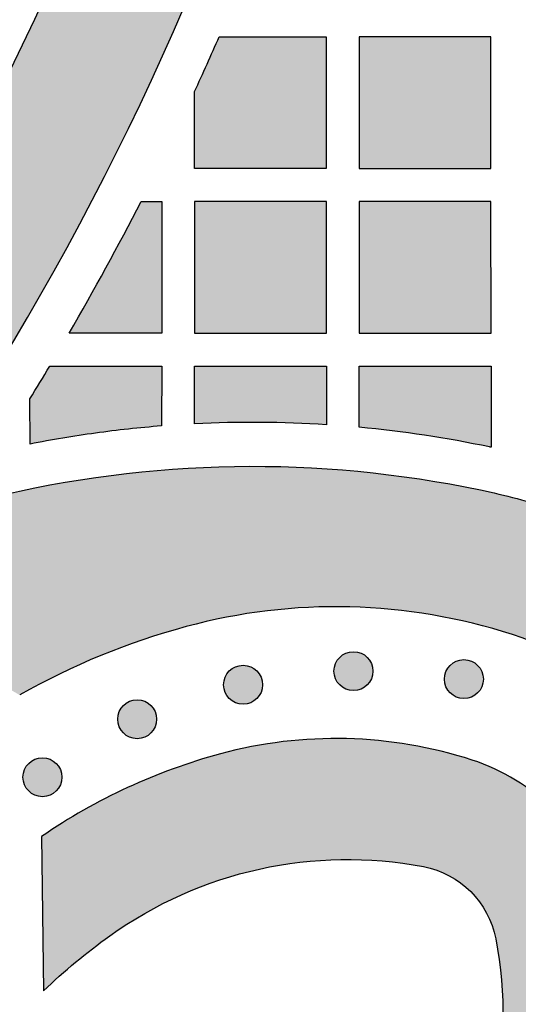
# Model space of a CAD drawing. Header units: millimetres. Extents: x -3873 to -97, y 912 to 4165.
# Tile 192 of 656: x -3103 to -3058, y 1263 to 1352. Entities that reach past the tile are written whole.
import ezdxf

# ---------------------------------------------------------------- set-up
doc = ezdxf.new("R2010")
doc.units = ezdxf.units.MM
doc.layers.add('pattern', color=7, linetype='Continuous', true_color=0x000000)

msp = doc.modelspace()

# ---------------------------------------------------------------- hatches: boundary and pattern name
at = {"layer": 'pattern'}
for points in [[(-3133.117, 1301.433), (-3131.788, 1301.603), (-3130.46, 1301.811), (-3129.135, 1302.057), (-3127.815, 1302.34), (-3126.502, 1302.661), (-3125.196, 1303.02), (-3123.901, 1303.415), (-3122.616, 1303.847), (-3121.344, 1304.316), (-3120.086, 1304.82), (-3118.845, 1305.359), (-3117.62, 1305.932), (-3116.414, 1306.538), (-3115.228, 1307.177), (-3114.063, 1307.847), (-3112.92, 1308.548), (-3110.227, 1312.538), (-3107.6, 1316.587), (-3105.043, 1320.693), (-3102.556, 1324.856), (-3100.142, 1329.072), (-3097.802, 1333.341), (-3095.538, 1337.66), (-3093.351, 1342.027), (-3091.243, 1346.441), (-3089.215, 1350.899), (-3087.269, 1355.398), (-3085.406, 1359.937), (-3083.627, 1364.513), (-3081.933, 1369.125), (-3080.325, 1373.769), (-3078.805, 1378.443), (-3077.372, 1383.144), (-3076.028, 1387.871), (-3074.773, 1392.621), (-3073.608, 1397.391), (-3072.534, 1402.178), (-3071.55, 1406.981), (-3070.656, 1411.796), (-3069.854, 1416.621), (-3069.143, 1421.453), (-3068.524, 1426.29), (-3067.995, 1431.129), (-3067.556, 1435.968), (-3067.209, 1440.804), (-3066.951, 1445.635), (-3066.782, 1450.458), (-3066.703, 1455.271), (-3078.703, 1455.27), (-3078.795, 1450.163), (-3078.991, 1445.043), (-3079.293, 1439.912), (-3079.702, 1434.774), (-3080.219, 1429.633), (-3080.842, 1424.491), (-3081.575, 1419.351), (-3082.415, 1414.218), (-3083.363, 1409.095), (-3084.42, 1403.985), (-3085.585, 1398.891), (-3086.857, 1393.817), (-3088.237, 1388.767), (-3089.723, 1383.743), (-3091.314, 1378.749), (-3093.011, 1373.789), (-3094.811, 1368.865), (-3096.713, 1363.981), (-3098.716, 1359.141), (-3100.819, 1354.346), (-3103.02, 1349.601), (-3105.317, 1344.907), (-3107.708, 1340.269), (-3110.192, 1335.689), (-3112.766, 1331.169), (-3115.428, 1326.713), (-3118.176, 1322.322), (-3121.007, 1317.999), (-3123.92, 1313.747), (-3126.911, 1309.567), (-3129.977, 1305.462)], [(-3087.184, 1345.685), (-3084.945, 1350.671), (-3075.185, 1350.672), (-3075.184, 1338.672), (-3087.184, 1338.671)], [(-3060.185, 1350.673), (-3072.184, 1350.673), (-3072.183, 1338.673), (-3060.184, 1338.674)], [(-3098.617, 1323.671), (-3095.263, 1329.629), (-3092.063, 1335.671), (-3090.183, 1335.671), (-3090.182, 1323.671)], [(-3075.182, 1323.672), (-3075.183, 1335.672), (-3087.183, 1335.671), (-3087.182, 1323.672)], [(-3060.183, 1335.673), (-3072.183, 1335.672), (-3072.182, 1323.673), (-3060.182, 1323.674)], [(-3102.177, 1313.585), (-3102.182, 1317.707), (-3100.384, 1320.67), (-3090.182, 1320.671), (-3090.204, 1315.227), (-3093.214, 1314.946), (-3096.214, 1314.578), (-3099.203, 1314.124)], [(-3075.182, 1315.34), (-3078.179, 1315.489), (-3081.18, 1315.552), (-3084.182, 1315.53), (-3087.181, 1315.423), (-3087.182, 1320.671), (-3075.182, 1320.672)], [(-3060.182, 1313.289), (-3060.322, 1313.319), (-3063.266, 1313.892), (-3066.226, 1314.381), (-3069.199, 1314.785), (-3072.181, 1315.105), (-3072.182, 1320.673), (-3060.182, 1320.674)], [(-3126.696, 1298.494), (-3125.289, 1298.844), (-3123.889, 1299.234), (-3122.497, 1299.665), (-3121.115, 1300.135), (-3119.745, 1300.645), (-3118.388, 1301.194), (-3117.046, 1301.782), (-3115.72, 1302.408), (-3114.413, 1303.071), (-3113.125, 1303.77), (-3111.859, 1304.504), (-3110.616, 1305.274), (-3109.396, 1306.076), (-3108.202, 1306.911), (-3107.035, 1307.777), (-3105.895, 1308.673), (-3103.164, 1309.299), (-3100.41, 1309.85), (-3097.635, 1310.326), (-3094.842, 1310.725), (-3092.035, 1311.047), (-3089.217, 1311.291), (-3086.39, 1311.456), (-3083.559, 1311.541), (-3080.727, 1311.548), (-3077.897, 1311.476), (-3075.072, 1311.324), (-3072.256, 1311.094), (-3069.452, 1310.786), (-3066.663, 1310.401), (-3063.892, 1309.94), (-3061.142, 1309.404), (-3059.469, 1309.03), (-3057.806, 1308.612), (-3056.155, 1308.149), (-3054.517, 1307.643), (-3053.371, 1307.253), (-3052.229, 1306.829), (-3051.093, 1306.368), (-3049.964, 1305.873), (-3048.844, 1305.341), (-3047.735, 1304.775), (-3046.639, 1304.174), (-3045.556, 1303.538), (-3044.488, 1302.867), (-3043.438, 1302.163), (-3042.407, 1301.426), (-3041.395, 1300.657), (-3040.406, 1299.857), (-3039.439, 1299.026), (-3038.497, 1298.165), (-3037.581, 1297.277), (-3036.693, 1296.361), (-3035.832, 1295.419), (-3035.001, 1294.453), (-3034.2, 1293.463), (-3033.431, 1292.452), (-3032.694, 1291.421), (-3031.99, 1290.371), (-3031.319, 1289.303), (-3030.683, 1288.221), (-3030.081, 1287.124), (-3029.515, 1286.015), (-3028.983, 1284.895), (-3028.487, 1283.767), (-3028.027, 1282.631), (-3027.602, 1281.489), (-3027.213, 1280.342), (-3026.795, 1279.005), (-3026.406, 1277.655), (-3026.045, 1276.291), (-3025.713, 1274.915), (-3025.411, 1273.529), (-3025.139, 1272.132), (-3024.897, 1270.726), (-3024.686, 1269.312), (-3024.506, 1267.89), (-3024.357, 1266.463), (-3024.241, 1265.03), (-3024.156, 1263.593), (-3024.104, 1262.154), (-3024.084, 1260.712), (-3024.096, 1259.269), (-3024.14, 1257.827), (-3024.217, 1256.386), (-3024.326, 1254.948), (-3024.468, 1253.513), (-3024.641, 1252.083), (-3024.846, 1250.658), (-3025.083, 1249.241), (-3025.351, 1247.831), (-3025.65, 1246.429), (-3025.979, 1245.038), (-3026.339, 1243.657), (-3026.727, 1242.288), (-3027.145, 1240.932), (-3027.592, 1239.589), (-3028.066, 1238.261), (-3028.568, 1236.948), (-3029.096, 1235.65), (-3030.383, 1232.954), (-3031.591, 1230.215), (-3032.715, 1227.439), (-3033.756, 1224.629), (-3034.711, 1221.788), (-3035.58, 1218.922), (-3036.36, 1216.033), (-3037.052, 1213.125), (-3037.322, 1214.341), (-3037.616, 1215.553), (-3037.934, 1216.761), (-3038.275, 1217.963), (-3038.639, 1219.16), (-3039.026, 1220.35), (-3039.435, 1221.532), (-3039.868, 1222.707), (-3040.323, 1223.874), (-3040.8, 1225.031), (-3041.298, 1226.179), (-3041.819, 1227.316), (-3042.36, 1228.442), (-3042.923, 1229.557), (-3043.506, 1230.66), (-3044.109, 1231.749), (-3043.129, 1233.547), (-3042.204, 1235.378), (-3041.336, 1237.238), (-3040.527, 1239.125), (-3039.777, 1241.037), (-3039.088, 1242.971), (-3038.46, 1244.923), (-3037.895, 1246.891), (-3037.66, 1247.792), (-3037.441, 1248.699), (-3037.237, 1249.612), (-3037.049, 1250.531), (-3036.878, 1251.455), (-3036.723, 1252.383), (-3036.584, 1253.315), (-3036.462, 1254.252), (-3036.357, 1255.191), (-3036.269, 1256.133), (-3036.198, 1257.078), (-3036.144, 1258.024), (-3036.107, 1258.972), (-3036.087, 1259.921), (-3036.084, 1260.871), (-3036.099, 1261.82), (-3036.131, 1262.77), (-3036.18, 1263.718), (-3036.247, 1264.665), (-3036.33, 1265.61), (-3036.431, 1266.552), (-3036.549, 1267.492), (-3036.683, 1268.429), (-3036.835, 1269.362), (-3037.002, 1270.291), (-3037.187, 1271.216), (-3037.387, 1272.135), (-3037.604, 1273.049), (-3037.837, 1273.958), (-3038.085, 1274.86), (-3038.349, 1275.755), (-3038.628, 1276.643), (-3038.908, 1277.466), (-3039.213, 1278.285), (-3039.543, 1279.1), (-3039.898, 1279.909), (-3040.28, 1280.712), (-3040.686, 1281.508), (-3041.118, 1282.295), (-3041.574, 1283.071), (-3042.055, 1283.837), (-3042.56, 1284.59), (-3043.089, 1285.33), (-3043.641, 1286.055), (-3044.215, 1286.765), (-3044.811, 1287.458), (-3045.428, 1288.134), (-3046.066, 1288.791), (-3046.723, 1289.428), (-3047.399, 1290.045), (-3048.092, 1290.641), (-3048.802, 1291.216), (-3049.527, 1291.767), (-3050.267, 1292.296), (-3051.02, 1292.801), (-3051.786, 1293.282), (-3052.563, 1293.738), (-3053.35, 1294.169), (-3054.145, 1294.576), (-3054.948, 1294.957), (-3055.758, 1295.312), (-3056.573, 1295.642), (-3057.392, 1295.947), (-3058.214, 1296.226), (-3059.103, 1296.505), (-3059.998, 1296.769), (-3060.9, 1297.017), (-3061.809, 1297.25), (-3062.723, 1297.467), (-3063.642, 1297.667), (-3064.567, 1297.851), (-3065.496, 1298.019), (-3066.429, 1298.17), (-3067.366, 1298.304), (-3068.306, 1298.422), (-3069.249, 1298.522), (-3070.194, 1298.606), (-3071.14, 1298.672), (-3072.089, 1298.721), (-3073.038, 1298.753), (-3073.987, 1298.768), (-3074.937, 1298.765), (-3075.886, 1298.745), (-3076.834, 1298.708), (-3077.78, 1298.654), (-3078.725, 1298.582), (-3079.667, 1298.494), (-3080.607, 1298.389), (-3081.543, 1298.267), (-3082.475, 1298.128), (-3083.403, 1297.973), (-3084.327, 1297.801), (-3085.246, 1297.613), (-3086.159, 1297.41), (-3087.066, 1297.19), (-3087.967, 1296.955), (-3089.937, 1296.389), (-3091.891, 1295.76), (-3093.826, 1295.07), (-3095.739, 1294.319), (-3097.628, 1293.508), (-3099.489, 1292.639), (-3101.321, 1291.713), (-3103.12, 1290.731), (-3104.472, 1291.496), (-3105.846, 1292.228), (-3107.243, 1292.924), (-3108.659, 1293.585), (-3110.094, 1294.209), (-3111.547, 1294.796), (-3113.016, 1295.345), (-3114.499, 1295.855), (-3115.995, 1296.326), (-3117.502, 1296.757), (-3119.019, 1297.148), (-3120.545, 1297.498), (-3122.077, 1297.808), (-3123.614, 1298.078), (-3125.154, 1298.306)], [(-3073.968, 1291.648), (-3073.94, 1291.62), (-3073.911, 1291.593), (-3073.881, 1291.566), (-3073.85, 1291.54), (-3073.818, 1291.514), (-3073.786, 1291.489), (-3073.753, 1291.464), (-3073.719, 1291.44), (-3073.684, 1291.417), (-3073.648, 1291.394), (-3073.611, 1291.372), (-3073.574, 1291.351), (-3073.536, 1291.33), (-3073.497, 1291.311), (-3073.458, 1291.292), (-3073.418, 1291.274), (-3073.377, 1291.257), (-3073.336, 1291.241), (-3073.294, 1291.226), (-3073.251, 1291.212), (-3073.208, 1291.199), (-3073.165, 1291.187), (-3073.121, 1291.176), (-3073.077, 1291.166), (-3073.032, 1291.157), (-3072.987, 1291.149), (-3072.942, 1291.143), (-3072.896, 1291.138), (-3072.851, 1291.133), (-3072.805, 1291.13), (-3072.759, 1291.129), (-3072.713, 1291.128), (-3072.667, 1291.129), (-3072.621, 1291.13), (-3072.576, 1291.133), (-3072.53, 1291.138), (-3072.485, 1291.143), (-3072.439, 1291.149), (-3072.394, 1291.157), (-3072.35, 1291.166), (-3072.305, 1291.176), (-3072.261, 1291.187), (-3072.218, 1291.199), (-3072.175, 1291.212), (-3072.133, 1291.226), (-3072.091, 1291.241), (-3072.049, 1291.257), (-3072.009, 1291.274), (-3071.968, 1291.292), (-3071.929, 1291.311), (-3071.89, 1291.331), (-3071.852, 1291.351), (-3071.815, 1291.372), (-3071.778, 1291.394), (-3071.743, 1291.417), (-3071.708, 1291.44), (-3071.674, 1291.465), (-3071.64, 1291.489), (-3071.608, 1291.514), (-3071.576, 1291.54), (-3071.546, 1291.566), (-3071.516, 1291.593), (-3071.487, 1291.62), (-3071.459, 1291.648), (-3071.431, 1291.676), (-3071.404, 1291.705), (-3071.377, 1291.735), (-3071.351, 1291.766), (-3071.325, 1291.797), (-3071.3, 1291.83), (-3071.275, 1291.863), (-3071.251, 1291.897), (-3071.228, 1291.932), (-3071.205, 1291.968), (-3071.183, 1292.004), (-3071.162, 1292.042), (-3071.141, 1292.08), (-3071.122, 1292.118), (-3071.103, 1292.158), (-3071.085, 1292.198), (-3071.068, 1292.239), (-3071.052, 1292.28), (-3071.037, 1292.322), (-3071.023, 1292.364), (-3071.01, 1292.407), (-3070.998, 1292.451), (-3070.987, 1292.495), (-3070.977, 1292.539), (-3070.968, 1292.584), (-3070.96, 1292.629), (-3070.954, 1292.674), (-3070.949, 1292.719), (-3070.944, 1292.765), (-3070.941, 1292.811), (-3070.94, 1292.857), (-3070.939, 1292.903), (-3070.94, 1292.948), (-3070.941, 1292.994), (-3070.944, 1293.04), (-3070.949, 1293.086), (-3070.954, 1293.131), (-3070.96, 1293.176), (-3070.968, 1293.221), (-3070.977, 1293.266), (-3070.987, 1293.31), (-3070.998, 1293.354), (-3071.01, 1293.398), (-3071.023, 1293.441), (-3071.037, 1293.483), (-3071.052, 1293.525), (-3071.068, 1293.566), (-3071.085, 1293.607), (-3071.103, 1293.647), (-3071.122, 1293.687), (-3071.142, 1293.725), (-3071.162, 1293.763), (-3071.183, 1293.801), (-3071.205, 1293.837), (-3071.228, 1293.873), (-3071.251, 1293.908), (-3071.276, 1293.942), (-3071.3, 1293.975), (-3071.325, 1294.008), (-3071.351, 1294.039), (-3071.377, 1294.07), (-3071.404, 1294.1), (-3071.431, 1294.129), (-3071.459, 1294.157), (-3071.487, 1294.185), (-3071.516, 1294.212), (-3071.546, 1294.238), (-3071.577, 1294.265), (-3071.608, 1294.291), (-3071.641, 1294.316), (-3071.674, 1294.34), (-3071.708, 1294.364), (-3071.743, 1294.388), (-3071.779, 1294.411), (-3071.815, 1294.433), (-3071.853, 1294.454), (-3071.891, 1294.474), (-3071.929, 1294.494), (-3071.969, 1294.513), (-3072.009, 1294.531), (-3072.05, 1294.548), (-3072.091, 1294.564), (-3072.133, 1294.579), (-3072.175, 1294.593), (-3072.218, 1294.606), (-3072.262, 1294.618), (-3072.306, 1294.629), (-3072.35, 1294.639), (-3072.395, 1294.648), (-3072.44, 1294.655), (-3072.485, 1294.662), (-3072.53, 1294.667), (-3072.576, 1294.671), (-3072.622, 1294.674), (-3072.668, 1294.676), (-3072.714, 1294.677), (-3072.759, 1294.676), (-3072.805, 1294.674), (-3072.851, 1294.671), (-3072.897, 1294.667), (-3072.942, 1294.662), (-3072.987, 1294.655), (-3073.032, 1294.648), (-3073.077, 1294.639), (-3073.121, 1294.629), (-3073.165, 1294.618), (-3073.209, 1294.606), (-3073.252, 1294.593), (-3073.294, 1294.579), (-3073.336, 1294.564), (-3073.377, 1294.548), (-3073.418, 1294.531), (-3073.458, 1294.513), (-3073.498, 1294.494), (-3073.536, 1294.474), (-3073.574, 1294.454), (-3073.612, 1294.432), (-3073.648, 1294.41), (-3073.684, 1294.388), (-3073.719, 1294.364), (-3073.753, 1294.34), (-3073.786, 1294.316), (-3073.819, 1294.29), (-3073.85, 1294.265), (-3073.881, 1294.238), (-3073.911, 1294.212), (-3073.94, 1294.184), (-3073.968, 1294.157), (-3073.996, 1294.129), (-3074.023, 1294.1), (-3074.049, 1294.07), (-3074.076, 1294.039), (-3074.101, 1294.007), (-3074.127, 1293.975), (-3074.151, 1293.942), (-3074.175, 1293.908), (-3074.199, 1293.873), (-3074.222, 1293.837), (-3074.244, 1293.8), (-3074.265, 1293.763), (-3074.285, 1293.725), (-3074.305, 1293.686), (-3074.324, 1293.647), (-3074.342, 1293.607), (-3074.359, 1293.566), (-3074.375, 1293.525), (-3074.39, 1293.483), (-3074.404, 1293.44), (-3074.417, 1293.397), (-3074.429, 1293.354), (-3074.44, 1293.31), (-3074.45, 1293.266), (-3074.459, 1293.221), (-3074.466, 1293.176), (-3074.473, 1293.131), (-3074.478, 1293.085), (-3074.482, 1293.04), (-3074.485, 1292.994), (-3074.487, 1292.948), (-3074.488, 1292.902), (-3074.487, 1292.856), (-3074.485, 1292.81), (-3074.482, 1292.765), (-3074.478, 1292.719), (-3074.473, 1292.674), (-3074.466, 1292.628), (-3074.459, 1292.583), (-3074.45, 1292.539), (-3074.44, 1292.494), (-3074.429, 1292.45), (-3074.417, 1292.407), (-3074.404, 1292.364), (-3074.39, 1292.322), (-3074.375, 1292.28), (-3074.359, 1292.238), (-3074.342, 1292.198), (-3074.324, 1292.157), (-3074.305, 1292.118), (-3074.285, 1292.079), (-3074.265, 1292.041), (-3074.243, 1292.004), (-3074.221, 1291.968), (-3074.199, 1291.932), (-3074.175, 1291.897), (-3074.151, 1291.863), (-3074.127, 1291.829), (-3074.101, 1291.797), (-3074.076, 1291.765), (-3074.049, 1291.735), (-3074.023, 1291.705), (-3073.995, 1291.676)], [(-3063.906, 1290.921), (-3063.878, 1290.893), (-3063.849, 1290.866), (-3063.819, 1290.839), (-3063.788, 1290.813), (-3063.757, 1290.787), (-3063.724, 1290.762), (-3063.691, 1290.737), (-3063.657, 1290.713), (-3063.622, 1290.69), (-3063.586, 1290.667), (-3063.55, 1290.645), (-3063.512, 1290.624), (-3063.474, 1290.603), (-3063.436, 1290.584), (-3063.396, 1290.565), (-3063.356, 1290.547), (-3063.315, 1290.53), (-3063.274, 1290.514), (-3063.232, 1290.499), (-3063.19, 1290.485), (-3063.147, 1290.472), (-3063.103, 1290.459), (-3063.059, 1290.449), (-3063.015, 1290.439), (-3062.97, 1290.43), (-3062.925, 1290.422), (-3062.88, 1290.416), (-3062.835, 1290.411), (-3062.789, 1290.406), (-3062.743, 1290.403), (-3062.697, 1290.402), (-3062.651, 1290.401), (-3062.605, 1290.402), (-3062.56, 1290.403), (-3062.514, 1290.406), (-3062.468, 1290.411), (-3062.423, 1290.416), (-3062.377, 1290.422), (-3062.332, 1290.43), (-3062.288, 1290.439), (-3062.244, 1290.449), (-3062.2, 1290.46), (-3062.156, 1290.472), (-3062.113, 1290.485), (-3062.071, 1290.499), (-3062.029, 1290.514), (-3061.987, 1290.53), (-3061.947, 1290.547), (-3061.907, 1290.565), (-3061.867, 1290.584), (-3061.828, 1290.604), (-3061.79, 1290.624), (-3061.753, 1290.645), (-3061.717, 1290.667), (-3061.681, 1290.69), (-3061.646, 1290.713), (-3061.612, 1290.738), (-3061.579, 1290.762), (-3061.546, 1290.787), (-3061.515, 1290.813), (-3061.484, 1290.839), (-3061.454, 1290.866), (-3061.425, 1290.893), (-3061.397, 1290.921), (-3061.369, 1290.949), (-3061.342, 1290.978), (-3061.315, 1291.008), (-3061.289, 1291.039), (-3061.263, 1291.07), (-3061.238, 1291.103), (-3061.214, 1291.136), (-3061.19, 1291.17), (-3061.166, 1291.205), (-3061.143, 1291.241), (-3061.121, 1291.277), (-3061.1, 1291.314), (-3061.08, 1291.353), (-3061.06, 1291.391), (-3061.041, 1291.431), (-3061.023, 1291.471), (-3061.006, 1291.511), (-3060.99, 1291.553), (-3060.975, 1291.595), (-3060.961, 1291.637), (-3060.948, 1291.68), (-3060.936, 1291.724), (-3060.925, 1291.768), (-3060.915, 1291.812), (-3060.906, 1291.857), (-3060.899, 1291.902), (-3060.892, 1291.947), (-3060.887, 1291.992), (-3060.883, 1292.038), (-3060.88, 1292.084), (-3060.878, 1292.13), (-3060.877, 1292.175), (-3060.878, 1292.221), (-3060.88, 1292.267), (-3060.883, 1292.313), (-3060.887, 1292.359), (-3060.892, 1292.404), (-3060.899, 1292.449), (-3060.906, 1292.494), (-3060.915, 1292.539), (-3060.925, 1292.583), (-3060.936, 1292.627), (-3060.948, 1292.671), (-3060.961, 1292.714), (-3060.975, 1292.756), (-3060.99, 1292.798), (-3061.006, 1292.839), (-3061.023, 1292.88), (-3061.041, 1292.92), (-3061.06, 1292.96), (-3061.08, 1292.998), (-3061.1, 1293.036), (-3061.121, 1293.074), (-3061.144, 1293.11), (-3061.166, 1293.146), (-3061.19, 1293.181), (-3061.214, 1293.215), (-3061.238, 1293.248), (-3061.264, 1293.281), (-3061.289, 1293.312), (-3061.316, 1293.343), (-3061.342, 1293.373), (-3061.369, 1293.402), (-3061.397, 1293.43), (-3061.425, 1293.458), (-3061.454, 1293.485), (-3061.484, 1293.511), (-3061.515, 1293.538), (-3061.546, 1293.563), (-3061.579, 1293.589), (-3061.612, 1293.613), (-3061.646, 1293.637), (-3061.681, 1293.661), (-3061.717, 1293.684), (-3061.753, 1293.706), (-3061.791, 1293.727), (-3061.829, 1293.747), (-3061.867, 1293.767), (-3061.907, 1293.786), (-3061.947, 1293.804), (-3061.988, 1293.821), (-3062.029, 1293.837), (-3062.071, 1293.852), (-3062.113, 1293.866), (-3062.156, 1293.879), (-3062.2, 1293.891), (-3062.244, 1293.902), (-3062.288, 1293.912), (-3062.333, 1293.921), (-3062.378, 1293.928), (-3062.423, 1293.935), (-3062.468, 1293.94), (-3062.514, 1293.944), (-3062.56, 1293.947), (-3062.606, 1293.949), (-3062.652, 1293.95), (-3062.698, 1293.949), (-3062.744, 1293.947), (-3062.789, 1293.944), (-3062.835, 1293.94), (-3062.88, 1293.935), (-3062.926, 1293.928), (-3062.971, 1293.921), (-3063.015, 1293.912), (-3063.06, 1293.902), (-3063.103, 1293.891), (-3063.147, 1293.879), (-3063.19, 1293.866), (-3063.232, 1293.852), (-3063.274, 1293.837), (-3063.316, 1293.821), (-3063.356, 1293.804), (-3063.396, 1293.786), (-3063.436, 1293.767), (-3063.475, 1293.747), (-3063.513, 1293.727), (-3063.55, 1293.705), (-3063.586, 1293.683), (-3063.622, 1293.661), (-3063.657, 1293.637), (-3063.691, 1293.613), (-3063.724, 1293.589), (-3063.757, 1293.563), (-3063.788, 1293.538), (-3063.819, 1293.511), (-3063.849, 1293.485), (-3063.878, 1293.457), (-3063.906, 1293.43), (-3063.934, 1293.402), (-3063.961, 1293.373), (-3063.988, 1293.343), (-3064.014, 1293.312), (-3064.04, 1293.28), (-3064.065, 1293.248), (-3064.09, 1293.215), (-3064.114, 1293.181), (-3064.137, 1293.146), (-3064.16, 1293.11), (-3064.182, 1293.073), (-3064.203, 1293.036), (-3064.224, 1292.998), (-3064.243, 1292.959), (-3064.262, 1292.92), (-3064.28, 1292.88), (-3064.297, 1292.839), (-3064.313, 1292.798), (-3064.328, 1292.756), (-3064.342, 1292.713), (-3064.355, 1292.67), (-3064.367, 1292.627), (-3064.378, 1292.583), (-3064.388, 1292.539), (-3064.397, 1292.494), (-3064.405, 1292.449), (-3064.411, 1292.404), (-3064.416, 1292.358), (-3064.421, 1292.313), (-3064.423, 1292.267), (-3064.425, 1292.221), (-3064.426, 1292.175), (-3064.425, 1292.129), (-3064.423, 1292.083), (-3064.42, 1292.038), (-3064.416, 1291.992), (-3064.411, 1291.946), (-3064.405, 1291.901), (-3064.397, 1291.856), (-3064.388, 1291.812), (-3064.378, 1291.767), (-3064.367, 1291.723), (-3064.355, 1291.68), (-3064.342, 1291.637), (-3064.328, 1291.595), (-3064.313, 1291.553), (-3064.297, 1291.511), (-3064.28, 1291.47), (-3064.262, 1291.43), (-3064.243, 1291.391), (-3064.223, 1291.352), (-3064.203, 1291.314), (-3064.182, 1291.277), (-3064.16, 1291.24), (-3064.137, 1291.205), (-3064.113, 1291.17), (-3064.089, 1291.136), (-3064.065, 1291.102), (-3064.039, 1291.07), (-3064.014, 1291.038), (-3063.987, 1291.008), (-3063.961, 1290.978), (-3063.934, 1290.949)], [(-3084.021, 1290.408), (-3083.993, 1290.38), (-3083.964, 1290.353), (-3083.934, 1290.326), (-3083.903, 1290.3), (-3083.872, 1290.274), (-3083.839, 1290.249), (-3083.806, 1290.224), (-3083.772, 1290.2), (-3083.737, 1290.177), (-3083.701, 1290.154), (-3083.665, 1290.132), (-3083.628, 1290.111), (-3083.59, 1290.09), (-3083.551, 1290.071), (-3083.511, 1290.052), (-3083.471, 1290.034), (-3083.431, 1290.017), (-3083.389, 1290.001), (-3083.347, 1289.986), (-3083.305, 1289.972), (-3083.262, 1289.959), (-3083.218, 1289.947), (-3083.174, 1289.936), (-3083.13, 1289.926), (-3083.086, 1289.917), (-3083.041, 1289.909), (-3082.995, 1289.903), (-3082.95, 1289.898), (-3082.904, 1289.893), (-3082.858, 1289.89), (-3082.813, 1289.889), (-3082.767, 1289.888), (-3082.721, 1289.889), (-3082.675, 1289.891), (-3082.629, 1289.893), (-3082.583, 1289.898), (-3082.538, 1289.903), (-3082.493, 1289.909), (-3082.448, 1289.917), (-3082.403, 1289.926), (-3082.359, 1289.936), (-3082.315, 1289.947), (-3082.271, 1289.959), (-3082.228, 1289.972), (-3082.186, 1289.986), (-3082.144, 1290.001), (-3082.103, 1290.017), (-3082.062, 1290.034), (-3082.022, 1290.052), (-3081.982, 1290.071), (-3081.944, 1290.091), (-3081.906, 1290.111), (-3081.868, 1290.132), (-3081.832, 1290.154), (-3081.796, 1290.177), (-3081.761, 1290.201), (-3081.727, 1290.225), (-3081.694, 1290.249), (-3081.661, 1290.274), (-3081.63, 1290.3), (-3081.599, 1290.326), (-3081.569, 1290.353), (-3081.54, 1290.38), (-3081.512, 1290.408), (-3081.485, 1290.436), (-3081.457, 1290.465), (-3081.431, 1290.495), (-3081.404, 1290.526), (-3081.379, 1290.557), (-3081.353, 1290.59), (-3081.329, 1290.623), (-3081.305, 1290.657), (-3081.281, 1290.692), (-3081.259, 1290.728), (-3081.237, 1290.764), (-3081.215, 1290.802), (-3081.195, 1290.84), (-3081.175, 1290.878), (-3081.156, 1290.918), (-3081.138, 1290.958), (-3081.121, 1290.999), (-3081.105, 1291.04), (-3081.09, 1291.082), (-3081.076, 1291.124), (-3081.063, 1291.167), (-3081.051, 1291.211), (-3081.04, 1291.255), (-3081.03, 1291.299), (-3081.021, 1291.344), (-3081.014, 1291.389), (-3081.007, 1291.434), (-3081.002, 1291.479), (-3080.998, 1291.525), (-3080.995, 1291.571), (-3080.993, 1291.617), (-3080.992, 1291.663), (-3080.993, 1291.708), (-3080.995, 1291.754), (-3080.998, 1291.8), (-3081.002, 1291.846), (-3081.007, 1291.891), (-3081.014, 1291.937), (-3081.021, 1291.981), (-3081.03, 1292.026), (-3081.04, 1292.07), (-3081.051, 1292.114), (-3081.063, 1292.158), (-3081.076, 1292.201), (-3081.09, 1292.243), (-3081.105, 1292.285), (-3081.121, 1292.327), (-3081.138, 1292.367), (-3081.156, 1292.407), (-3081.175, 1292.447), (-3081.195, 1292.486), (-3081.215, 1292.524), (-3081.237, 1292.561), (-3081.259, 1292.597), (-3081.281, 1292.633), (-3081.305, 1292.668), (-3081.329, 1292.702), (-3081.354, 1292.735), (-3081.379, 1292.768), (-3081.405, 1292.799), (-3081.431, 1292.83), (-3081.458, 1292.86), (-3081.485, 1292.889), (-3081.512, 1292.917), (-3081.54, 1292.945), (-3081.569, 1292.972), (-3081.599, 1292.999), (-3081.63, 1293.025), (-3081.662, 1293.051), (-3081.694, 1293.076), (-3081.727, 1293.1), (-3081.762, 1293.124), (-3081.796, 1293.148), (-3081.832, 1293.171), (-3081.869, 1293.193), (-3081.906, 1293.214), (-3081.944, 1293.234), (-3081.983, 1293.254), (-3082.022, 1293.273), (-3082.062, 1293.291), (-3082.103, 1293.308), (-3082.144, 1293.324), (-3082.186, 1293.339), (-3082.229, 1293.353), (-3082.272, 1293.366), (-3082.315, 1293.378), (-3082.359, 1293.389), (-3082.403, 1293.399), (-3082.448, 1293.408), (-3082.493, 1293.415), (-3082.538, 1293.422), (-3082.584, 1293.427), (-3082.629, 1293.431), (-3082.675, 1293.434), (-3082.721, 1293.436), (-3082.767, 1293.437), (-3082.813, 1293.436), (-3082.859, 1293.434), (-3082.905, 1293.431), (-3082.95, 1293.427), (-3082.996, 1293.422), (-3083.041, 1293.415), (-3083.086, 1293.408), (-3083.13, 1293.399), (-3083.175, 1293.389), (-3083.219, 1293.378), (-3083.262, 1293.366), (-3083.305, 1293.353), (-3083.348, 1293.339), (-3083.39, 1293.324), (-3083.431, 1293.308), (-3083.472, 1293.291), (-3083.512, 1293.273), (-3083.551, 1293.254), (-3083.59, 1293.234), (-3083.628, 1293.214), (-3083.665, 1293.192), (-3083.702, 1293.17), (-3083.737, 1293.148), (-3083.772, 1293.124), (-3083.806, 1293.1), (-3083.84, 1293.076), (-3083.872, 1293.05), (-3083.904, 1293.025), (-3083.934, 1292.998), (-3083.964, 1292.972), (-3083.993, 1292.944), (-3084.021, 1292.917), (-3084.049, 1292.889), (-3084.076, 1292.86), (-3084.103, 1292.83), (-3084.129, 1292.799), (-3084.155, 1292.768), (-3084.18, 1292.735), (-3084.205, 1292.702), (-3084.229, 1292.668), (-3084.252, 1292.633), (-3084.275, 1292.597), (-3084.297, 1292.561), (-3084.318, 1292.523), (-3084.339, 1292.485), (-3084.358, 1292.447), (-3084.377, 1292.407), (-3084.395, 1292.367), (-3084.412, 1292.326), (-3084.428, 1292.285), (-3084.443, 1292.243), (-3084.458, 1292.2), (-3084.471, 1292.158), (-3084.483, 1292.114), (-3084.494, 1292.07), (-3084.503, 1292.026), (-3084.512, 1291.981), (-3084.52, 1291.936), (-3084.526, 1291.891), (-3084.532, 1291.846), (-3084.536, 1291.8), (-3084.539, 1291.754), (-3084.54, 1291.708), (-3084.541, 1291.662), (-3084.54, 1291.616), (-3084.539, 1291.57), (-3084.536, 1291.525), (-3084.532, 1291.479), (-3084.526, 1291.434), (-3084.52, 1291.388), (-3084.512, 1291.343), (-3084.503, 1291.299), (-3084.494, 1291.254), (-3084.483, 1291.211), (-3084.471, 1291.167), (-3084.457, 1291.124), (-3084.443, 1291.082), (-3084.428, 1291.04), (-3084.412, 1290.998), (-3084.395, 1290.958), (-3084.377, 1290.917), (-3084.358, 1290.878), (-3084.339, 1290.839), (-3084.318, 1290.801), (-3084.297, 1290.764), (-3084.275, 1290.728), (-3084.252, 1290.692), (-3084.229, 1290.657), (-3084.205, 1290.623), (-3084.18, 1290.59), (-3084.155, 1290.557), (-3084.129, 1290.525), (-3084.103, 1290.495), (-3084.076, 1290.465), (-3084.049, 1290.436)], [(-3093.672, 1287.272), (-3093.644, 1287.245), (-3093.615, 1287.218), (-3093.585, 1287.191), (-3093.554, 1287.165), (-3093.522, 1287.139), (-3093.49, 1287.114), (-3093.457, 1287.089), (-3093.423, 1287.065), (-3093.388, 1287.042), (-3093.352, 1287.019), (-3093.316, 1286.997), (-3093.278, 1286.976), (-3093.24, 1286.955), (-3093.201, 1286.936), (-3093.162, 1286.917), (-3093.122, 1286.899), (-3093.081, 1286.882), (-3093.04, 1286.866), (-3092.998, 1286.851), (-3092.955, 1286.836), (-3092.912, 1286.823), (-3092.869, 1286.811), (-3092.825, 1286.8), (-3092.781, 1286.791), (-3092.736, 1286.782), (-3092.691, 1286.774), (-3092.646, 1286.768), (-3092.6, 1286.762), (-3092.555, 1286.758), (-3092.509, 1286.755), (-3092.463, 1286.753), (-3092.417, 1286.753), (-3092.371, 1286.753), (-3092.325, 1286.755), (-3092.28, 1286.758), (-3092.234, 1286.762), (-3092.189, 1286.768), (-3092.143, 1286.774), (-3092.098, 1286.782), (-3092.054, 1286.791), (-3092.009, 1286.8), (-3091.965, 1286.811), (-3091.922, 1286.823), (-3091.879, 1286.837), (-3091.837, 1286.851), (-3091.795, 1286.866), (-3091.753, 1286.882), (-3091.713, 1286.899), (-3091.672, 1286.917), (-3091.633, 1286.936), (-3091.594, 1286.955), (-3091.556, 1286.976), (-3091.519, 1286.997), (-3091.483, 1287.019), (-3091.447, 1287.042), (-3091.412, 1287.065), (-3091.378, 1287.089), (-3091.345, 1287.114), (-3091.312, 1287.139), (-3091.28, 1287.165), (-3091.25, 1287.191), (-3091.22, 1287.218), (-3091.191, 1287.245), (-3091.163, 1287.273), (-3091.135, 1287.301), (-3091.108, 1287.33), (-3091.081, 1287.36), (-3091.055, 1287.391), (-3091.029, 1287.422), (-3091.004, 1287.455), (-3090.979, 1287.488), (-3090.955, 1287.522), (-3090.932, 1287.557), (-3090.909, 1287.593), (-3090.887, 1287.629), (-3090.866, 1287.666), (-3090.845, 1287.704), (-3090.826, 1287.743), (-3090.807, 1287.783), (-3090.789, 1287.823), (-3090.772, 1287.863), (-3090.756, 1287.905), (-3090.741, 1287.947), (-3090.727, 1287.989), (-3090.714, 1288.032), (-3090.702, 1288.076), (-3090.691, 1288.119), (-3090.681, 1288.164), (-3090.672, 1288.208), (-3090.664, 1288.253), (-3090.658, 1288.299), (-3090.653, 1288.344), (-3090.648, 1288.39), (-3090.645, 1288.436), (-3090.644, 1288.481), (-3090.643, 1288.527), (-3090.644, 1288.573), (-3090.645, 1288.619), (-3090.648, 1288.665), (-3090.653, 1288.711), (-3090.658, 1288.756), (-3090.664, 1288.801), (-3090.672, 1288.846), (-3090.681, 1288.891), (-3090.691, 1288.935), (-3090.702, 1288.979), (-3090.714, 1289.023), (-3090.727, 1289.066), (-3090.741, 1289.108), (-3090.756, 1289.15), (-3090.772, 1289.191), (-3090.789, 1289.232), (-3090.807, 1289.272), (-3090.826, 1289.312), (-3090.846, 1289.35), (-3090.866, 1289.388), (-3090.887, 1289.426), (-3090.909, 1289.462), (-3090.932, 1289.498), (-3090.956, 1289.533), (-3090.98, 1289.567), (-3091.004, 1289.6), (-3091.029, 1289.633), (-3091.055, 1289.664), (-3091.081, 1289.695), (-3091.108, 1289.725), (-3091.135, 1289.754), (-3091.163, 1289.782), (-3091.191, 1289.809), (-3091.22, 1289.837), (-3091.25, 1289.863), (-3091.281, 1289.89), (-3091.312, 1289.915), (-3091.345, 1289.941), (-3091.378, 1289.965), (-3091.412, 1289.989), (-3091.447, 1290.013), (-3091.483, 1290.035), (-3091.519, 1290.057), (-3091.557, 1290.079), (-3091.595, 1290.099), (-3091.633, 1290.119), (-3091.673, 1290.138), (-3091.713, 1290.156), (-3091.754, 1290.173), (-3091.795, 1290.189), (-3091.837, 1290.204), (-3091.879, 1290.218), (-3091.922, 1290.231), (-3091.966, 1290.243), (-3092.01, 1290.254), (-3092.054, 1290.264), (-3092.099, 1290.273), (-3092.144, 1290.28), (-3092.189, 1290.287), (-3092.234, 1290.292), (-3092.28, 1290.296), (-3092.326, 1290.299), (-3092.372, 1290.301), (-3092.418, 1290.302), (-3092.463, 1290.301), (-3092.509, 1290.299), (-3092.555, 1290.296), (-3092.601, 1290.292), (-3092.646, 1290.287), (-3092.691, 1290.28), (-3092.736, 1290.273), (-3092.781, 1290.264), (-3092.825, 1290.254), (-3092.869, 1290.243), (-3092.913, 1290.231), (-3092.956, 1290.218), (-3092.998, 1290.204), (-3093.04, 1290.189), (-3093.082, 1290.173), (-3093.122, 1290.155), (-3093.162, 1290.138), (-3093.202, 1290.119), (-3093.24, 1290.099), (-3093.278, 1290.079), (-3093.316, 1290.057), (-3093.352, 1290.035), (-3093.388, 1290.013), (-3093.423, 1289.989), (-3093.457, 1289.965), (-3093.49, 1289.94), (-3093.523, 1289.915), (-3093.554, 1289.889), (-3093.585, 1289.863), (-3093.615, 1289.836), (-3093.644, 1289.809), (-3093.672, 1289.782), (-3093.7, 1289.754), (-3093.727, 1289.725), (-3093.754, 1289.695), (-3093.78, 1289.664), (-3093.806, 1289.632), (-3093.831, 1289.6), (-3093.855, 1289.567), (-3093.879, 1289.532), (-3093.903, 1289.498), (-3093.926, 1289.462), (-3093.948, 1289.425), (-3093.969, 1289.388), (-3093.989, 1289.35), (-3094.009, 1289.311), (-3094.028, 1289.272), (-3094.046, 1289.232), (-3094.063, 1289.191), (-3094.079, 1289.15), (-3094.094, 1289.108), (-3094.108, 1289.065), (-3094.121, 1289.022), (-3094.133, 1288.979), (-3094.144, 1288.935), (-3094.154, 1288.891), (-3094.163, 1288.846), (-3094.17, 1288.801), (-3094.177, 1288.756), (-3094.182, 1288.71), (-3094.186, 1288.665), (-3094.189, 1288.619), (-3094.191, 1288.573), (-3094.192, 1288.527), (-3094.191, 1288.481), (-3094.189, 1288.435), (-3094.186, 1288.389), (-3094.182, 1288.344), (-3094.177, 1288.298), (-3094.17, 1288.253), (-3094.163, 1288.208), (-3094.154, 1288.163), (-3094.144, 1288.119), (-3094.133, 1288.075), (-3094.121, 1288.032), (-3094.108, 1287.989), (-3094.094, 1287.946), (-3094.079, 1287.904), (-3094.063, 1287.863), (-3094.046, 1287.822), (-3094.028, 1287.782), (-3094.009, 1287.743), (-3093.989, 1287.704), (-3093.969, 1287.666), (-3093.947, 1287.629), (-3093.925, 1287.592), (-3093.903, 1287.557), (-3093.879, 1287.522), (-3093.855, 1287.488), (-3093.831, 1287.454), (-3093.805, 1287.422), (-3093.78, 1287.39), (-3093.753, 1287.36), (-3093.727, 1287.33), (-3093.699, 1287.301)], [(-3071.047, 1233.902), (-3057.002, 1233.735), (-3056.377, 1234.667), (-3055.771, 1235.614), (-3055.184, 1236.574), (-3054.616, 1237.548), (-3054.069, 1238.534), (-3053.542, 1239.532), (-3053.037, 1240.541), (-3052.552, 1241.561), (-3052.09, 1242.591), (-3051.649, 1243.631), (-3051.231, 1244.679), (-3050.835, 1245.735), (-3050.461, 1246.798), (-3050.111, 1247.868), (-3049.783, 1248.943), (-3049.479, 1250.023), (-3049.298, 1250.717), (-3049.129, 1251.416), (-3048.972, 1252.12), (-3048.827, 1252.827), (-3048.695, 1253.539), (-3048.576, 1254.254), (-3048.469, 1254.972), (-3048.375, 1255.694), (-3048.294, 1256.417), (-3048.226, 1257.143), (-3048.171, 1257.871), (-3048.13, 1258.6), (-3048.101, 1259.331), (-3048.086, 1260.062), (-3048.084, 1260.793), (-3048.096, 1261.525), (-3048.12, 1262.256), (-3048.158, 1262.986), (-3048.209, 1263.716), (-3048.274, 1264.444), (-3048.351, 1265.17), (-3048.442, 1265.894), (-3048.546, 1266.616), (-3048.662, 1267.335), (-3048.791, 1268.051), (-3048.933, 1268.763), (-3049.088, 1269.471), (-3049.255, 1270.176), (-3049.434, 1270.875), (-3049.626, 1271.57), (-3049.829, 1272.26), (-3050.044, 1272.944), (-3050.213, 1273.443), (-3050.398, 1273.939), (-3050.598, 1274.433), (-3050.814, 1274.923), (-3051.045, 1275.41), (-3051.291, 1275.892), (-3051.552, 1276.369), (-3051.829, 1276.839), (-3052.12, 1277.303), (-3052.426, 1277.759), (-3052.747, 1278.208), (-3053.081, 1278.647), (-3053.429, 1279.077), (-3053.79, 1279.497), (-3054.164, 1279.907), (-3054.551, 1280.305), (-3054.949, 1280.691), (-3055.358, 1281.065), (-3055.778, 1281.426), (-3056.208, 1281.774), (-3056.648, 1282.108), (-3057.096, 1282.429), (-3057.553, 1282.735), (-3058.016, 1283.026), (-3058.487, 1283.302), (-3058.964, 1283.564), (-3059.446, 1283.81), (-3059.933, 1284.041), (-3060.423, 1284.256), (-3060.917, 1284.456), (-3061.413, 1284.641), (-3061.912, 1284.81), (-3062.596, 1285.025), (-3063.286, 1285.228), (-3063.981, 1285.419), (-3064.681, 1285.599), (-3065.385, 1285.766), (-3066.093, 1285.92), (-3066.805, 1286.062), (-3067.521, 1286.191), (-3068.24, 1286.308), (-3068.962, 1286.411), (-3069.686, 1286.502), (-3070.412, 1286.579), (-3071.14, 1286.643), (-3071.87, 1286.694), (-3072.6, 1286.732), (-3073.332, 1286.757), (-3074.063, 1286.768), (-3074.795, 1286.766), (-3075.526, 1286.751), (-3076.256, 1286.722), (-3076.985, 1286.68), (-3077.713, 1286.625), (-3078.439, 1286.557), (-3079.163, 1286.476), (-3079.884, 1286.382), (-3080.602, 1286.275), (-3081.317, 1286.156), (-3082.029, 1286.023), (-3082.736, 1285.879), (-3083.44, 1285.722), (-3084.139, 1285.552), (-3084.833, 1285.371), (-3085.913, 1285.067), (-3086.988, 1284.739), (-3088.058, 1284.389), (-3089.121, 1284.015), (-3090.177, 1283.619), (-3091.225, 1283.2), (-3092.264, 1282.759), (-3093.294, 1282.297), (-3094.314, 1281.812), (-3095.324, 1281.306), (-3096.322, 1280.779), (-3097.308, 1280.232), (-3098.281, 1279.665), (-3099.241, 1279.077), (-3100.188, 1278.471), (-3101.119, 1277.845), (-3100.951, 1263.801), (-3099.509, 1265.126), (-3098.022, 1266.4), (-3096.492, 1267.623), (-3094.922, 1268.791), (-3094.17, 1269.317), (-3093.402, 1269.826), (-3092.617, 1270.318), (-3091.818, 1270.793), (-3091.003, 1271.249), (-3090.175, 1271.685), (-3089.333, 1272.103), (-3088.478, 1272.499), (-3087.611, 1272.875), (-3086.733, 1273.23), (-3085.844, 1273.562), (-3084.946, 1273.873), (-3084.039, 1274.16), (-3083.123, 1274.425), (-3082.201, 1274.666), (-3081.272, 1274.883), (-3080.339, 1275.077), (-3079.4, 1275.246), (-3078.459, 1275.392), (-3077.515, 1275.512), (-3076.569, 1275.609), (-3075.623, 1275.681), (-3074.677, 1275.729), (-3073.733, 1275.753), (-3072.79, 1275.753), (-3071.851, 1275.729), (-3070.915, 1275.681), (-3069.985, 1275.61), (-3069.06, 1275.516), (-3068.141, 1275.4), (-3067.23, 1275.261), (-3066.327, 1275.101), (-3066.184, 1275.072), (-3066.041, 1275.041), (-3065.898, 1275.007), (-3065.754, 1274.97), (-3065.611, 1274.931), (-3065.468, 1274.889), (-3065.325, 1274.844), (-3065.182, 1274.796), (-3065.039, 1274.746), (-3064.897, 1274.692), (-3064.755, 1274.636), (-3064.614, 1274.577), (-3064.473, 1274.515), (-3064.334, 1274.451), (-3064.194, 1274.383), (-3064.056, 1274.313), (-3063.919, 1274.24), (-3063.783, 1274.164), (-3063.647, 1274.085), (-3063.514, 1274.004), (-3063.381, 1273.92), (-3063.25, 1273.833), (-3063.12, 1273.743), (-3062.991, 1273.651), (-3062.865, 1273.557), (-3062.739, 1273.459), (-3062.616, 1273.36), (-3062.495, 1273.258), (-3062.375, 1273.153), (-3062.257, 1273.046), (-3062.142, 1272.937), (-3062.028, 1272.826), (-3061.917, 1272.712), (-3061.808, 1272.597), (-3061.701, 1272.479), (-3061.596, 1272.36), (-3061.494, 1272.238), (-3061.394, 1272.115), (-3061.297, 1271.99), (-3061.203, 1271.863), (-3061.111, 1271.735), (-3061.021, 1271.605), (-3060.934, 1271.473), (-3060.85, 1271.341), (-3060.769, 1271.207), (-3060.69, 1271.072), (-3060.614, 1270.935), (-3060.541, 1270.798), (-3060.471, 1270.66), (-3060.403, 1270.521), (-3060.338, 1270.381), (-3060.277, 1270.24), (-3060.217, 1270.099), (-3060.161, 1269.957), (-3060.108, 1269.815), (-3060.057, 1269.673), (-3060.01, 1269.53), (-3059.965, 1269.387), (-3059.922, 1269.243), (-3059.883, 1269.1), (-3059.846, 1268.957), (-3059.812, 1268.814), (-3059.781, 1268.67), (-3059.753, 1268.528), (-3059.592, 1267.624), (-3059.453, 1266.713), (-3059.337, 1265.795), (-3059.243, 1264.87), (-3059.172, 1263.939), (-3059.124, 1263.004), (-3059.1, 1262.064), (-3059.099, 1261.122), (-3059.123, 1260.177), (-3059.171, 1259.231), (-3059.243, 1258.285), (-3059.339, 1257.34), (-3059.46, 1256.396), (-3059.605, 1255.454), (-3059.774, 1254.516), (-3059.967, 1253.582), (-3060.185, 1252.653), (-3060.426, 1251.731), (-3060.69, 1250.816), (-3060.977, 1249.908), (-3061.288, 1249.01), (-3061.62, 1248.121), (-3061.975, 1247.243), (-3062.35, 1246.376), (-3062.747, 1245.521), (-3063.164, 1244.679), (-3063.601, 1243.85), (-3064.057, 1243.036), (-3064.531, 1242.236), (-3065.023, 1241.452), (-3065.532, 1240.684), (-3066.057, 1239.932), (-3067.226, 1238.361), (-3068.448, 1236.831), (-3069.722, 1235.343)], [(-3102.302, 1281.991), (-3102.274, 1281.964), (-3102.245, 1281.936), (-3102.215, 1281.91), (-3102.184, 1281.884), (-3102.152, 1281.858), (-3102.12, 1281.833), (-3102.087, 1281.808), (-3102.053, 1281.784), (-3102.018, 1281.76), (-3101.982, 1281.738), (-3101.945, 1281.716), (-3101.908, 1281.694), (-3101.87, 1281.674), (-3101.831, 1281.654), (-3101.792, 1281.635), (-3101.752, 1281.617), (-3101.711, 1281.6), (-3101.67, 1281.584), (-3101.628, 1281.569), (-3101.585, 1281.555), (-3101.542, 1281.542), (-3101.499, 1281.53), (-3101.455, 1281.519), (-3101.411, 1281.509), (-3101.366, 1281.5), (-3101.321, 1281.493), (-3101.276, 1281.486), (-3101.23, 1281.481), (-3101.185, 1281.477), (-3101.139, 1281.474), (-3101.093, 1281.472), (-3101.047, 1281.472), (-3101.001, 1281.472), (-3100.955, 1281.474), (-3100.91, 1281.477), (-3100.864, 1281.481), (-3100.818, 1281.486), (-3100.773, 1281.493), (-3100.728, 1281.5), (-3100.684, 1281.509), (-3100.639, 1281.519), (-3100.595, 1281.53), (-3100.552, 1281.542), (-3100.509, 1281.555), (-3100.466, 1281.569), (-3100.425, 1281.584), (-3100.383, 1281.601), (-3100.342, 1281.618), (-3100.302, 1281.636), (-3100.263, 1281.654), (-3100.224, 1281.674), (-3100.186, 1281.695), (-3100.149, 1281.716), (-3100.112, 1281.738), (-3100.077, 1281.761), (-3100.042, 1281.784), (-3100.008, 1281.808), (-3099.974, 1281.833), (-3099.942, 1281.858), (-3099.91, 1281.884), (-3099.88, 1281.91), (-3099.85, 1281.937), (-3099.821, 1281.964), (-3099.793, 1281.991), (-3099.765, 1282.02), (-3099.738, 1282.049), (-3099.711, 1282.078), (-3099.685, 1282.109), (-3099.659, 1282.141), (-3099.634, 1282.173), (-3099.609, 1282.207), (-3099.585, 1282.241), (-3099.562, 1282.276), (-3099.539, 1282.311), (-3099.517, 1282.348), (-3099.496, 1282.385), (-3099.475, 1282.423), (-3099.456, 1282.462), (-3099.437, 1282.501), (-3099.419, 1282.541), (-3099.402, 1282.582), (-3099.386, 1282.623), (-3099.371, 1282.665), (-3099.357, 1282.708), (-3099.343, 1282.751), (-3099.331, 1282.794), (-3099.32, 1282.838), (-3099.311, 1282.882), (-3099.302, 1282.927), (-3099.294, 1282.972), (-3099.288, 1283.017), (-3099.282, 1283.063), (-3099.278, 1283.108), (-3099.275, 1283.154), (-3099.274, 1283.2), (-3099.273, 1283.246), (-3099.274, 1283.292), (-3099.275, 1283.338), (-3099.278, 1283.384), (-3099.282, 1283.429), (-3099.288, 1283.475), (-3099.294, 1283.52), (-3099.302, 1283.565), (-3099.311, 1283.61), (-3099.321, 1283.654), (-3099.331, 1283.698), (-3099.344, 1283.741), (-3099.357, 1283.784), (-3099.371, 1283.827), (-3099.386, 1283.869), (-3099.402, 1283.91), (-3099.419, 1283.951), (-3099.437, 1283.991), (-3099.456, 1284.03), (-3099.475, 1284.069), (-3099.496, 1284.107), (-3099.517, 1284.144), (-3099.539, 1284.181), (-3099.562, 1284.216), (-3099.585, 1284.251), (-3099.609, 1284.285), (-3099.634, 1284.319), (-3099.659, 1284.351), (-3099.685, 1284.383), (-3099.711, 1284.414), (-3099.738, 1284.443), (-3099.765, 1284.472), (-3099.793, 1284.501), (-3099.821, 1284.528), (-3099.85, 1284.555), (-3099.88, 1284.582), (-3099.911, 1284.608), (-3099.942, 1284.634), (-3099.975, 1284.659), (-3100.008, 1284.684), (-3100.042, 1284.708), (-3100.077, 1284.731), (-3100.113, 1284.754), (-3100.149, 1284.776), (-3100.186, 1284.797), (-3100.224, 1284.818), (-3100.263, 1284.838), (-3100.303, 1284.856), (-3100.343, 1284.874), (-3100.383, 1284.891), (-3100.425, 1284.907), (-3100.467, 1284.923), (-3100.509, 1284.937), (-3100.552, 1284.95), (-3100.596, 1284.962), (-3100.64, 1284.973), (-3100.684, 1284.983), (-3100.729, 1284.991), (-3100.773, 1284.999), (-3100.819, 1285.005), (-3100.864, 1285.011), (-3100.91, 1285.015), (-3100.956, 1285.018), (-3101.001, 1285.02), (-3101.047, 1285.02), (-3101.093, 1285.02), (-3101.139, 1285.018), (-3101.185, 1285.015), (-3101.231, 1285.011), (-3101.276, 1285.005), (-3101.321, 1284.999), (-3101.366, 1284.991), (-3101.411, 1284.982), (-3101.455, 1284.973), (-3101.499, 1284.962), (-3101.543, 1284.95), (-3101.586, 1284.937), (-3101.628, 1284.922), (-3101.67, 1284.907), (-3101.711, 1284.891), (-3101.752, 1284.874), (-3101.792, 1284.856), (-3101.832, 1284.837), (-3101.87, 1284.818), (-3101.908, 1284.797), (-3101.946, 1284.776), (-3101.982, 1284.754), (-3102.018, 1284.731), (-3102.053, 1284.708), (-3102.087, 1284.684), (-3102.12, 1284.659), (-3102.153, 1284.634), (-3102.184, 1284.608), (-3102.215, 1284.582), (-3102.245, 1284.555), (-3102.274, 1284.528), (-3102.302, 1284.5), (-3102.33, 1284.472), (-3102.357, 1284.443), (-3102.383, 1284.413), (-3102.41, 1284.383), (-3102.435, 1284.351), (-3102.461, 1284.319), (-3102.485, 1284.285), (-3102.509, 1284.251), (-3102.533, 1284.216), (-3102.555, 1284.18), (-3102.577, 1284.144), (-3102.599, 1284.107), (-3102.619, 1284.069), (-3102.639, 1284.03), (-3102.658, 1283.991), (-3102.676, 1283.95), (-3102.693, 1283.91), (-3102.709, 1283.868), (-3102.724, 1283.826), (-3102.738, 1283.784), (-3102.751, 1283.741), (-3102.763, 1283.697), (-3102.774, 1283.654), (-3102.784, 1283.609), (-3102.793, 1283.565), (-3102.8, 1283.52), (-3102.807, 1283.474), (-3102.812, 1283.429), (-3102.816, 1283.383), (-3102.819, 1283.338), (-3102.821, 1283.292), (-3102.822, 1283.246), (-3102.821, 1283.2), (-3102.819, 1283.154), (-3102.816, 1283.108), (-3102.812, 1283.062), (-3102.807, 1283.017), (-3102.8, 1282.972), (-3102.793, 1282.927), (-3102.784, 1282.882), (-3102.774, 1282.838), (-3102.763, 1282.794), (-3102.751, 1282.751), (-3102.738, 1282.708), (-3102.724, 1282.665), (-3102.709, 1282.623), (-3102.693, 1282.582), (-3102.676, 1282.541), (-3102.658, 1282.501), (-3102.639, 1282.462), (-3102.619, 1282.423), (-3102.599, 1282.385), (-3102.577, 1282.348), (-3102.555, 1282.311), (-3102.533, 1282.275), (-3102.509, 1282.24), (-3102.485, 1282.206), (-3102.46, 1282.173), (-3102.435, 1282.141), (-3102.409, 1282.109), (-3102.383, 1282.078), (-3102.356, 1282.048), (-3102.329, 1282.019)]]:
    msp.add_hatch(color=256, dxfattribs=at).paths.add_polyline_path(points, flags=0)

# ---------------------------------------------------------------- linework, layer by layer
for p, q in [((-3102.177, 1313.585), (-3102.182, 1317.707)), ((-3101.119, 1277.845), (-3100.951, 1263.801))]:
    msp.add_line(p, q, dxfattribs=at)
for points in [[(-3084.945, 1350.671), (-3075.185, 1350.672), (-3075.184, 1338.672), (-3087.184, 1338.671), (-3087.184, 1345.685)], [(-3092.063, 1335.671), (-3090.183, 1335.671), (-3090.182, 1323.671), (-3098.617, 1323.671)], [(-3100.384, 1320.67), (-3090.182, 1320.671), (-3090.204, 1315.227)], [(-3087.181, 1315.423), (-3087.182, 1320.671), (-3075.182, 1320.672), (-3075.182, 1315.34)], [(-3072.181, 1315.105), (-3072.182, 1320.673), (-3060.182, 1320.674), (-3060.182, 1313.289)]]:
    msp.add_lwpolyline(points, dxfattribs=at)
for points in [[(-3060.185, 1350.673), (-3072.184, 1350.673), (-3072.183, 1338.673), (-3060.184, 1338.674)], [(-3075.182, 1323.672), (-3075.183, 1335.672), (-3087.183, 1335.671), (-3087.182, 1323.672)], [(-3060.183, 1335.673), (-3072.183, 1335.672), (-3072.182, 1323.673), (-3060.182, 1323.674)]]:
    msp.add_lwpolyline(points, close=True, dxfattribs=at)
for centre in [(-3072.713, 1292.902), (-3062.652, 1292.175), (-3082.767, 1291.662), (-3092.417, 1288.527), (-3101.047, 1283.246)]:
    msp.add_circle(centre, 1.774, dxfattribs=at)
at = {"layer": 'pattern', "extrusion": (0, 0, -1)}
for centre, radius, start, end in [((3328.786, 1457.186), 250.09, 180.43881, 218.51983), ((3081.906, 1210.273), 101.282, 76.29874, 101.83001), ((3074.317, 1246.503), 64.266, 101.83002, 107.94413), ((3073.271, 1238.621), 37.135, 54.33654, 100.77809), ((3067.873, 1266.981), 8.266, 100.77809, 169.21257), ((3061.811, 1222.65), 56.792, 46.43471, 54.33653), ((3096.231, 1261.577), 37.135, 169.21257, 215.65412)]:
    msp.add_arc(centre, radius, start, end, dxfattribs=at)
at = {"layer": 'pattern'}
for centre, radius, start, end in [((-3328.786, 1457.186), 262.09, 325.45008, 359.58149), ((-3328.786, 1457.186), 266.09, 335.22642, 336.40343), ((-3328.786, 1457.186), 266.09, 329.88303, 332.82761), ((-3328.786, 1457.186), 266.09, 328.38704, 329.13325), ((-3081.906, 1210.273), 105.282, 86.33824, 92.87237), ((-3081.906, 1210.273), 105.282, 78.16998, 84.70043), ((-3074.335, 1246.418), 68.353, 78.0496, 78.16983), ((-3074.317, 1246.503), 52.266, 72.05587, 105.13936), ((-3070.874, 1233.777), 65.449, 105.13936, 119.51758), ((-3067.596, 1267.257), 30.45, 17.95347, 72.05587), ((-3074.317, 1246.503), 40.266, 72.05587, 105.13936), ((-3070.874, 1233.777), 53.449, 105.13936, 124.46326), ((-3067.596, 1267.257), 18.45, 17.95347, 72.05587)]:
    msp.add_arc(centre, radius, start, end, dxfattribs=at)
msp.add_open_spline([(-3090.204, 1315.227), (-3092.213, 1315.068), (-3096.222, 1314.636), (-3100.199, 1313.973), (-3102.177, 1313.585)], degree=3, dxfattribs=at)

doc.saveas('drawing.dxf')
